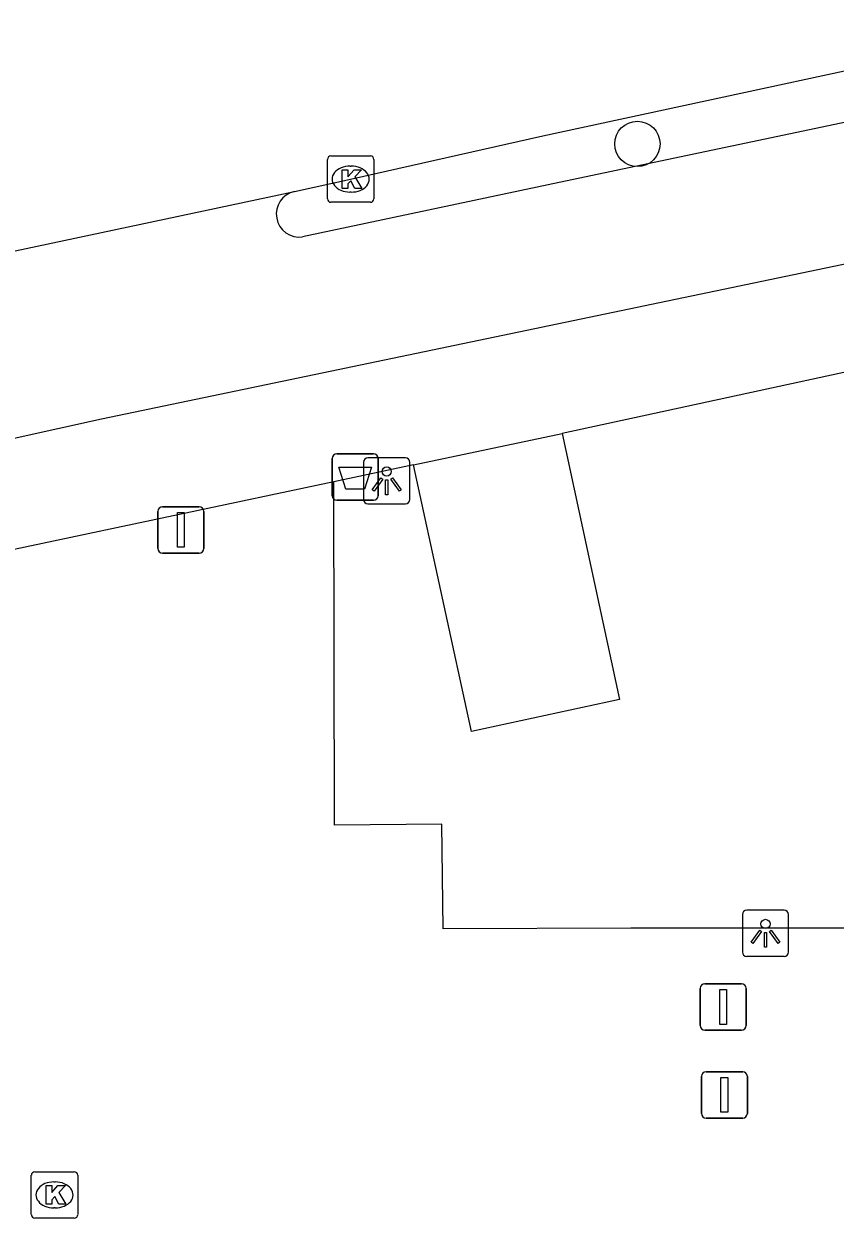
# Model space of a CAD drawing. Extents: x 160203 to 161526, y 379529 to 381797.
# Drawn here: x 160850.43 to 160867.93, y 380759.28 to 380785.06 of the extents above; entities that cross this region are included whole.
import ezdxf

# ---------------------------------------------------------------- set-up
doc = ezdxf.new("R2010")
doc.units = 0
for name, color, linetype in [('IMGEO_Afsluitpaal', 7, 'Continuous'), ('IMGEO_Afvalbak', 7, 'Continuous'), ('IMGEO_Boom', 7, 'Continuous'), ('IMGEO_Fietspad_open', 7, 'Continuous'), ('IMGEO_Kolk', 7, 'Continuous'), ('IMGEO_Lichtpunt', 7, 'Continuous'), ('IMGEO_Parkeervlak_open', 7, 'Continuous'), ('IMGEO_Rijbaan_lokaal_gesloten', 7, 'Continuous'), ('IMGEO_Voetpad_open', 7, 'Continuous')]:
    doc.layers.add(name, color=color, linetype=linetype)

msp = doc.modelspace()

# ---------------------------------------------------------------- linework, layer by layer
at = {"layer": 'IMGEO_Afsluitpaal'}
for p, q in [((160853.318, 380773.736), (160853.318, 380774.536)), ((160853.318, 380774.536), (160853.318, 380773.736)), ((160853.418, 380774.636), (160854.208, 380774.636)), ((160854.208, 380774.636), (160853.418, 380774.636)), ((160854.308, 380774.536), (160854.308, 380773.736)), ((160854.308, 380773.736), (160854.308, 380774.536)), ((160854.208, 380773.636), (160853.418, 380773.636)), ((160853.418, 380773.636), (160854.208, 380773.636)), ((160865.023, 380763.44), (160865.023, 380764.24)), ((160865.023, 380764.24), (160865.023, 380763.44)), ((160865.123, 380764.34), (160865.913, 380764.34)), ((160865.913, 380764.34), (160865.123, 380764.34)), ((160866.013, 380764.24), (160866.013, 380763.44)), ((160866.013, 380763.44), (160866.013, 380764.24)), ((160865.913, 380763.34), (160865.123, 380763.34)), ((160865.123, 380763.34), (160865.913, 380763.34)), ((160865.05, 380761.543), (160865.05, 380762.343)), ((160865.05, 380762.343), (160865.05, 380761.543)), ((160865.15, 380762.443), (160865.94, 380762.443)), ((160865.94, 380762.443), (160865.15, 380762.443)), ((160866.04, 380762.343), (160866.04, 380761.543)), ((160866.04, 380761.543), (160866.04, 380762.343)), ((160865.94, 380761.443), (160865.15, 380761.443)), ((160865.15, 380761.443), (160865.94, 380761.443))]:
    msp.add_line(p, q, dxfattribs=at)
for points in [[(160853.738, 380774.511), (160853.888, 380774.511), (160853.888, 380773.761), (160853.738, 380773.761), (160853.738, 380774.511)], [(160865.443, 380764.215), (160865.593, 380764.215), (160865.593, 380763.465), (160865.443, 380763.465), (160865.443, 380764.215)], [(160865.47, 380762.318), (160865.62, 380762.318), (160865.62, 380761.568), (160865.47, 380761.568), (160865.47, 380762.318)]]:
    msp.add_lwpolyline(points, dxfattribs=at)
for centre, start, end in [((160853.418, 380774.536), 90, 180), ((160853.418, 380774.536), 90, 180), ((160854.208, 380774.536), 0, 90), ((160854.208, 380774.536), 360, 90), ((160853.418, 380773.736), 180, 270), ((160853.418, 380773.736), 180, 270), ((160854.208, 380773.736), 270, 0), ((160854.208, 380773.736), 270, 0), ((160865.123, 380764.24), 90, 180), ((160865.123, 380764.24), 90, 180), ((160865.913, 380764.24), 0, 90), ((160865.913, 380764.24), 360, 90), ((160865.123, 380763.44), 180, 270), ((160865.123, 380763.44), 180, 270), ((160865.913, 380763.44), 270, 0), ((160865.913, 380763.44), 270, 0), ((160865.15, 380762.343), 90, 180), ((160865.15, 380762.343), 90, 180), ((160865.94, 380762.343), 0, 90), ((160865.94, 380762.343), 360, 90), ((160865.15, 380761.543), 180, 270), ((160865.15, 380761.543), 180, 270), ((160865.94, 380761.543), 270, 0), ((160865.94, 380761.543), 270, 0)]:
    msp.add_arc(centre, 0.1, start, end, dxfattribs=at)
at = {"layer": 'IMGEO_Afvalbak'}
for p, q in [((160857.182, 380775.774), (160857.972, 380775.774)), ((160857.972, 380775.774), (160857.182, 380775.774)), ((160857.082, 380774.874), (160857.082, 380775.674)), ((160857.082, 380775.674), (160857.082, 380774.874)), ((160858.072, 380775.674), (160858.072, 380774.874)), ((160858.072, 380774.874), (160858.072, 380775.674)), ((160857.972, 380774.774), (160857.182, 380774.774)), ((160857.182, 380774.774), (160857.972, 380774.774))]:
    msp.add_line(p, q, dxfattribs=at)
msp.add_lwpolyline([(160857.225, 380775.488), (160857.929, 380775.488), (160857.78, 380775.018), (160857.374, 380775.018), (160857.225, 380775.488)], dxfattribs=at)
for centre, start, end in [((160857.182, 380775.674), 90, 180), ((160857.182, 380775.674), 90, 180), ((160857.972, 380775.674), 0, 90), ((160857.972, 380775.674), 360, 90), ((160857.182, 380774.874), 180, 270), ((160857.182, 380774.874), 180, 270), ((160857.972, 380774.874), 270, 0), ((160857.972, 380774.874), 270, 0)]:
    msp.add_arc(centre, 0.1, start, end, dxfattribs=at)
at = {"layer": 'IMGEO_Boom'}
msp.add_circle((160863.666, 380782.464), 0.489, dxfattribs=at)
at = {"layer": 'IMGEO_Fietspad_open'}
for points in [[(160836.948, 380773.18), (160852.102, 380776.534), (160888.262, 380784.068), (160891.08, 380784.626), (160893.936, 380785.223)], [(160872.747, 380783.9), (160862.114, 380781.662), (160856.442, 380780.46)]]:
    msp.add_lwpolyline(points, dxfattribs=at)
msp.add_arc((160856.371, 380780.952), 0.497, 102.296, 278.2414, dxfattribs=at)
at = {"layer": 'IMGEO_Kolk'}
for p, q in [((160857.052, 380782.205), (160857.904, 380782.205)), ((160856.977, 380781.279), (160856.977, 380782.131)), ((160857.465, 380781.985), (160857.49, 380781.985)), ((160857.978, 380782.131), (160857.978, 380781.279)), ((160857.488, 380781.425), (160857.463, 380781.425)), ((160857.904, 380781.205), (160857.052, 380781.205)), ((160850.662, 380760.284), (160851.514, 380760.284)), ((160850.587, 380759.358), (160850.587, 380760.21)), ((160851.075, 380760.064), (160851.1, 380760.064)), ((160851.588, 380760.21), (160851.588, 380759.358)), ((160851.098, 380759.504), (160851.073, 380759.504)), ((160851.514, 380759.284), (160850.662, 380759.284))]:
    msp.add_line(p, q, dxfattribs=at)
for points in [[(160857.052, 380782.205), (160857.904, 380782.205)], [(160856.977, 380781.279), (160856.977, 380782.131)], [(160857.298, 380781.905), (160857.421, 380781.905), (160857.421, 380781.754), (160857.551, 380781.905), (160857.715, 380781.905), (160857.569, 380781.754), (160857.722, 380781.505), (160857.57, 380781.505), (160857.485, 380781.669), (160857.421, 380781.602), (160857.421, 380781.505), (160857.298, 380781.505), (160857.298, 380781.905)], [(160857.978, 380782.131), (160857.978, 380781.279)], [(160857.904, 380781.205), (160857.052, 380781.205)], [(160850.662, 380760.284), (160851.514, 380760.284)], [(160850.587, 380759.358), (160850.587, 380760.21)], [(160850.908, 380759.984), (160851.031, 380759.984), (160851.031, 380759.833), (160851.161, 380759.984), (160851.325, 380759.984), (160851.179, 380759.833), (160851.332, 380759.584), (160851.18, 380759.584), (160851.095, 380759.748), (160851.031, 380759.681), (160851.031, 380759.584), (160850.908, 380759.584), (160850.908, 380759.984)], [(160851.588, 380760.21), (160851.588, 380759.358)], [(160851.514, 380759.284), (160850.662, 380759.284)]]:
    msp.add_lwpolyline(points, dxfattribs=at)
for centre, start, end in [((160857.054, 380782.129), 91.552, 178.448), ((160857.054, 380782.129), 91.552, 178.448), ((160857.902, 380782.129), 1.552, 88.448), ((160857.902, 380782.129), 1.552, 88.448), ((160857.054, 380781.281), 181.552, 268.448), ((160857.054, 380781.281), 181.552, 268.448), ((160857.902, 380781.281), 271.552, 358.448), ((160857.902, 380781.281), 271.552, 358.448), ((160850.664, 380760.208), 91.552, 178.448), ((160850.664, 380760.208), 91.552, 178.448), ((160851.512, 380760.208), 1.552, 88.448), ((160851.512, 380760.208), 1.552, 88.448), ((160850.664, 380759.36), 181.552, 268.448), ((160850.664, 380759.36), 181.552, 268.448), ((160851.512, 380759.36), 271.552, 358.448), ((160851.512, 380759.36), 271.552, 358.448)]:
    msp.add_arc(centre, 0.0765, start, end, dxfattribs=at)
for centre, major_axis, ratio, start_param, end_param in [((160857.464, 380781.705), (-0.387, 0.002), 0.722429, 4.712389, 7.853982), ((160857.489, 380781.705), (-0.39, 0.002), 0.717154, 1.570796, 4.712389), ((160851.074, 380759.784), (-0.387, 0.002), 0.722429, 4.712389, 7.853982), ((160851.099, 380759.784), (-0.39, 0.002), 0.717154, 1.570796, 4.712389)]:
    msp.add_ellipse(centre, major_axis=major_axis, ratio=ratio, start_param=start_param, end_param=end_param, dxfattribs=at)
at = {"layer": 'IMGEO_Lichtpunt'}
for p, q in [((160857.758, 380775.597), (160857.758, 380774.79)), ((160857.758, 380775.597), (160857.758, 380774.79)), ((160858.66, 380775.692), (160857.852, 380775.692)), ((160858.66, 380775.692), (160857.852, 380775.692)), ((160858.754, 380774.79), (160858.754, 380775.597)), ((160858.754, 380774.79), (160858.754, 380775.597)), ((160857.852, 380774.696), (160858.66, 380774.696)), ((160857.852, 380774.696), (160858.66, 380774.696)), ((160866.835, 380765.929), (160866.027, 380765.929)), ((160866.835, 380765.929), (160866.027, 380765.929)), ((160865.933, 380765.834), (160865.933, 380765.027)), ((160865.933, 380765.834), (160865.933, 380765.027)), ((160866.929, 380765.027), (160866.929, 380765.834)), ((160866.929, 380765.027), (160866.929, 380765.834)), ((160866.027, 380764.933), (160866.835, 380764.933)), ((160866.027, 380764.933), (160866.835, 380764.933))]:
    msp.add_line(p, q, dxfattribs=at)
for points in [[(160858.132, 380775.261), (160858.171, 380775.233), (160857.983, 380774.971), (160857.945, 380774.998), (160858.132, 380775.261)], [(160858.234, 380775.213), (160858.281, 380775.213), (160858.281, 380774.891), (160858.234, 380774.891), (160858.234, 380775.213)], [(160858.344, 380775.233), (160858.382, 380775.26), (160858.569, 380774.998), (160858.53, 380774.97), (160858.344, 380775.233)], [(160866.307, 380765.498), (160866.346, 380765.47), (160866.158, 380765.208), (160866.12, 380765.235), (160866.307, 380765.498)], [(160866.409, 380765.45), (160866.456, 380765.45), (160866.456, 380765.128), (160866.409, 380765.128), (160866.409, 380765.45)], [(160866.519, 380765.47), (160866.557, 380765.497), (160866.744, 380765.235), (160866.705, 380765.207), (160866.519, 380765.47)]]:
    msp.add_lwpolyline(points, dxfattribs=at)
for centre in [(160858.257, 380775.395), (160866.432, 380765.632)]:
    msp.add_circle(centre, 0.0994, dxfattribs=at)
for centre, start, end in [((160857.852, 380775.597), 90, 180), ((160857.852, 380775.597), 90, 180), ((160858.66, 380775.597), 0, 90), ((160858.66, 380775.597), 0, 90), ((160857.852, 380774.79), 180, 270), ((160857.852, 380774.79), 180, 270), ((160858.66, 380774.79), 270, 0), ((160858.66, 380774.79), 270, 360), ((160866.027, 380765.834), 90, 180), ((160866.027, 380765.834), 90, 180), ((160866.835, 380765.834), 0, 90), ((160866.835, 380765.834), 0, 90), ((160866.027, 380765.027), 180, 270), ((160866.027, 380765.027), 180, 270), ((160866.835, 380765.027), 270, 0), ((160866.835, 380765.027), 270, 360)]:
    msp.add_arc(centre, 0.0946, start, end, dxfattribs=at)
at = {"layer": 'IMGEO_Parkeervlak_open'}
for points in [[(160862.044, 380776.218), (160863.278, 380770.473), (160860.088, 380769.786), (160858.834, 380775.541)], [(160868.849, 380765.538), (160863.523, 380765.538), (160859.472, 380765.525), (160859.443, 380767.782), (160857.128, 380767.765), (160857.114, 380775.173)]]:
    msp.add_lwpolyline(points, dxfattribs=at)
at = {"layer": 'IMGEO_Rijbaan_lokaal_gesloten'}
for points in [[(160856.265, 380781.437), (160857.477, 380781.706), (160861.627, 380782.636), (160872.514, 380784.988)], [(160848.502, 380779.79), (160856.265, 380781.437)]]:
    msp.add_lwpolyline(points, dxfattribs=at)
at = {"layer": 'IMGEO_Voetpad_open'}
for points in [[(160888.428, 380781.929), (160888.317, 380781.905), (160862.044, 380776.218)], [(160858.834, 380775.541), (160862.044, 380776.218)], [(160858.834, 380775.541), (160857.114, 380775.173)], [(160857.114, 380775.173), (160847.115, 380773.056)]]:
    msp.add_lwpolyline(points, dxfattribs=at)

doc.saveas('drawing.dxf')
